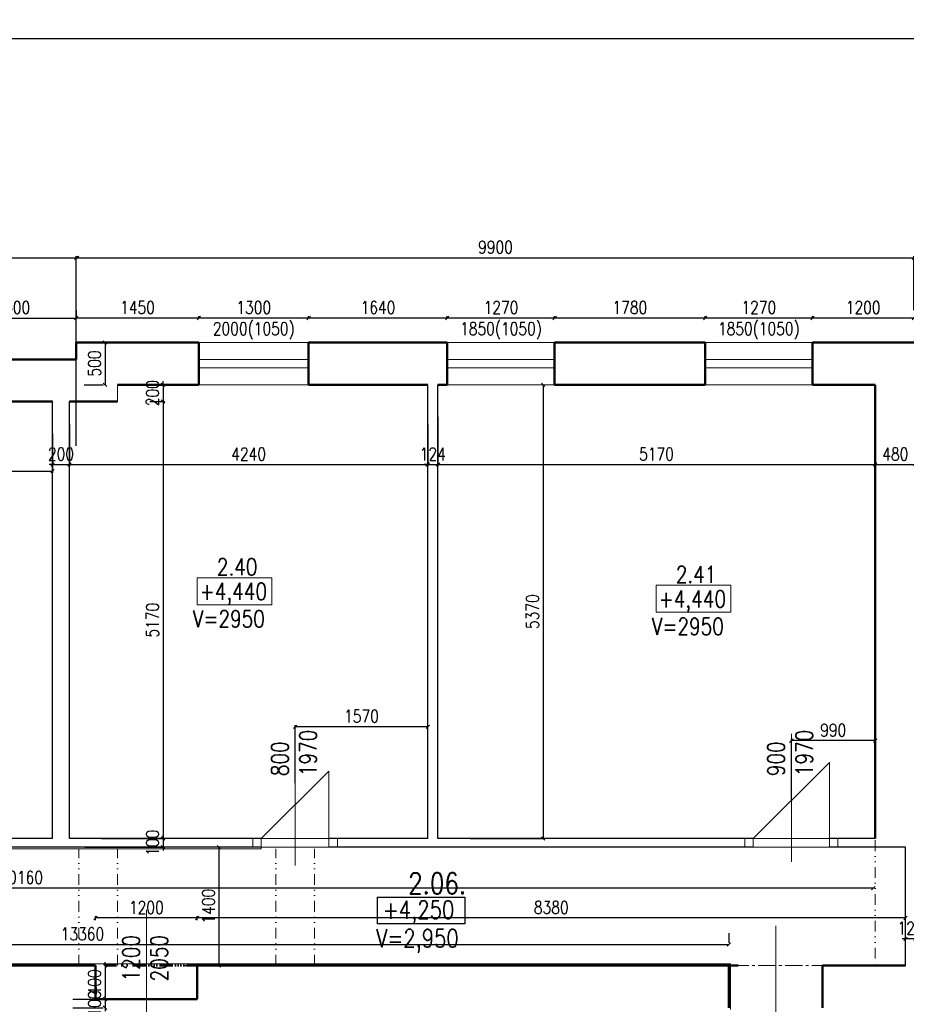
# Model space of a CAD drawing. Header units: millimetres. Extents: x -238874 to 551972, y -298952 to 658415.
# Tile 567 of 656: x 32080 to 42568, y 209351 to 220999. Entities that reach past the tile are written whole.
import ezdxf

# ---------------------------------------------------------------- set-up
doc = ezdxf.new("R2010")
doc.units = ezdxf.units.MM
doc.header["$LTSCALE"] = 20
doc.linetypes.add('DIVIDE2', pattern=[15.875, 6.35, -3.175, 0, -3.175, 0, -3.175])
for name, color, linetype in [('CZ', 255, 'Continuous'), ('KOTY', 8, 'Continuous'), ('ZDP', 50, 'Continuous')]:
    doc.layers.add(name, color=color, linetype=linetype)
doc.layers.add('NOSNÉ', color=8, linetype='Continuous', lineweight=50)
doc.layers.add('PRUCHODY', color=7, linetype='Continuous', lineweight=18)
doc.styles.add('SIMPLEX', font='SIMPLEX.shx', dxfattribs={"width": 0.8, "bigfont": 'CAD13.shx'})
doc.styles.get("Standard").update_dxf_attribs({"font": 'simplex.shx', "width": 0.8})
doc.dimstyles.new('CKA', dxfattribs={"dimtxt": 200, "dimasz": 40, "dimexe": 20, "dimexo": 0.2, "dimgap": 50, "dimtad": 1, "dimdec": 0, "dimrnd": 1, "dimzin": 0, "dimdsep": 46, "dimtxsty": 'Standard', "dimblk1": 'OBLIQUE', "dimblk2": 'OBLIQUE', "dimsah": 1, "dimcen": 0.09, "dimclrd": 253, "dimclre": 253, "dimclrt": 253, "dimadec": 0, "dimazin": 0, "dimtfac": 1, "dimtdec": 0, "dimtix": 1, "dimtmove": 2, "dimatfit": 3, "dimfxl": 1, "dimtolj": 1, "dimtzin": 0, "dimarcsym": 0})

# ---------------------------------------------------------------- blocks, each defined once
blk = doc.blocks.new('_OBLIQUE')
at = {"color": 0, "linetype": 'ByBlock'}
blk.add_line((-0.5, -0.5), (0.5, 0.5), dxfattribs=at)
blk = doc.blocks.new('*D1539')
at = {"layer": 'DEFPOINTS', "color": 0, "transparency": 16777216}
for p in [(32748, 218183), (16298, 215577), (32748, 215577)]:
    blk.add_point(p, dxfattribs=at)
at = {"layer": 'KOTY', "lineweight": -2, "transparency": 16777216}
for p, q in [((16298, 218183), (32748, 218183)), ((32748, 215957), (32748, 218203))]:
    blk.add_line(p, q, dxfattribs=at)
at = {"layer": 'KOTY', "lineweight": -2, "transparency": 16777216, "xscale": 40, "yscale": 40, "zscale": 40, "rotation": 180}
blk.add_blockref('_OBLIQUE', (16298, 218183), dxfattribs=at)
at = {"layer": 'KOTY', "lineweight": -2, "transparency": 16777216, "xscale": 40, "yscale": 40, "zscale": 40}
blk.add_blockref('_OBLIQUE', (32748, 218183), dxfattribs=at)
at = {"layer": 'KOTY', "transparency": 16777216, "insert": (24523, 218308), "char_height": 150, "attachment_point": 5, "style": 'SIMPLEX'}
blk.add_mtext('\\A1;16450', dxfattribs=at)
blk = doc.blocks.new('*D1541')
at = {"layer": 'DEFPOINTS', "color": 0, "transparency": 16777216}
for p in [(22018, 210726), (22018, 210056), (42178, 210056)]:
    blk.add_point(p, dxfattribs=at)
at = {"layer": 'KOTY', "lineweight": -2, "transparency": 16777216}
for p, q in [((22018, 210436), (22018, 210746)), ((42178, 210726), (22018, 210726))]:
    blk.add_line(p, q, dxfattribs=at)
at = {"layer": 'KOTY', "lineweight": -2, "transparency": 16777216, "xscale": 40, "yscale": 40, "zscale": 40, "rotation": 180}
blk.add_blockref('_OBLIQUE', (22018, 210726), dxfattribs=at)
at = {"layer": 'KOTY', "lineweight": -2, "transparency": 16777216, "xscale": 40, "yscale": 40, "zscale": 40}
blk.add_blockref('_OBLIQUE', (42178, 210726), dxfattribs=at)
at = {"layer": 'KOTY', "transparency": 16777216, "insert": (32098, 210851), "char_height": 150, "attachment_point": 5, "style": 'SIMPLEX'}
blk.add_mtext('\\A1;20160', dxfattribs=at)
blk = doc.blocks.new('*D1546')
at = {"layer": 'DEFPOINTS', "color": 0, "transparency": 16777216}
for p in [(83148, 220776), (16298, 218251), (83148, 218251)]:
    blk.add_point(p, dxfattribs=at)
at = {"layer": 'KOTY', "lineweight": -2, "transparency": 16777216}
for p, q in [((16298, 220776), (83148, 220776)), ((83148, 218632), (83148, 220796))]:
    blk.add_line(p, q, dxfattribs=at)
at = {"layer": 'KOTY', "lineweight": -2, "transparency": 16777216, "xscale": 40, "yscale": 40, "zscale": 40, "rotation": 180}
blk.add_blockref('_OBLIQUE', (16298, 220776), dxfattribs=at)
at = {"layer": 'KOTY', "lineweight": -2, "transparency": 16777216, "xscale": 40, "yscale": 40, "zscale": 40}
blk.add_blockref('_OBLIQUE', (83148, 220776), dxfattribs=at)
at = {"layer": 'KOTY', "transparency": 16777216, "insert": (49723, 220901), "char_height": 150, "attachment_point": 5, "style": 'SIMPLEX'}
blk.add_mtext('\\A1;66850', dxfattribs=at)
blk = doc.blocks.new('*D2413')
at = {"layer": 'DEFPOINTS', "color": 0, "transparency": 16777216}
for p in [(38408, 217470), (38408, 217091), (40188, 217091)]:
    blk.add_point(p, dxfattribs=at)
at = {"layer": 'KOTY', "lineweight": -2, "transparency": 16777216}
for p, q in [((38408, 217472), (38408, 217490)), ((40188, 217470), (38408, 217470))]:
    blk.add_line(p, q, dxfattribs=at)
at = {"layer": 'KOTY', "lineweight": -2, "transparency": 16777216, "xscale": 40, "yscale": 40, "zscale": 40, "rotation": 180}
blk.add_blockref('_OBLIQUE', (38408, 217470), dxfattribs=at)
at = {"layer": 'KOTY', "lineweight": -2, "transparency": 16777216, "xscale": 40, "yscale": 40, "zscale": 40}
blk.add_blockref('_OBLIQUE', (40188, 217470), dxfattribs=at)
at = {"layer": 'KOTY', "transparency": 16777216, "insert": (39298, 217595), "char_height": 150, "attachment_point": 5, "style": 'SIMPLEX'}
blk.add_mtext('\\A1;1780', dxfattribs=at)
blk = doc.blocks.new('*D2414')
at = {"layer": 'DEFPOINTS', "color": 0, "transparency": 16777216}
for p in [(34178, 210372), (34178, 209966), (42558, 209886)]:
    blk.add_point(p, dxfattribs=at)
at = {"layer": 'KOTY', "lineweight": -2, "transparency": 16777216}
for p, q in [((34178, 210347), (34178, 210392)), ((42558, 210372), (34178, 210372))]:
    blk.add_line(p, q, dxfattribs=at)
at = {"layer": 'KOTY', "lineweight": -2, "transparency": 16777216, "xscale": 40, "yscale": 40, "zscale": 40, "rotation": 180}
blk.add_blockref('_OBLIQUE', (34178, 210372), dxfattribs=at)
at = {"layer": 'KOTY', "lineweight": -2, "transparency": 16777216, "xscale": 40, "yscale": 40, "zscale": 40}
blk.add_blockref('_OBLIQUE', (42558, 210372), dxfattribs=at)
at = {"layer": 'KOTY', "transparency": 16777216, "insert": (38368, 210497), "char_height": 150, "attachment_point": 5, "style": 'SIMPLEX'}
blk.add_mtext('\\A1;8380', dxfattribs=at)
blk = doc.blocks.new('*D2415')
at = {"layer": 'DEFPOINTS', "color": 0, "transparency": 16777216}
for p in [(40468, 210058), (40468, 209811), (27108, 209731)]:
    blk.add_point(p, dxfattribs=at)
at = {"layer": 'KOTY', "lineweight": -2, "transparency": 16777216}
for p, q in [((40468, 210192), (40468, 210078)), ((27108, 210058), (40468, 210058))]:
    blk.add_line(p, q, dxfattribs=at)
at = {"layer": 'KOTY', "lineweight": -2, "transparency": 16777216, "xscale": 40, "yscale": 40, "zscale": 40, "rotation": 180}
blk.add_blockref('_OBLIQUE', (27108, 210058), dxfattribs=at)
at = {"layer": 'KOTY', "lineweight": -2, "transparency": 16777216, "xscale": 40, "yscale": 40, "zscale": 40}
blk.add_blockref('_OBLIQUE', (40468, 210058), dxfattribs=at)
at = {"layer": 'KOTY', "transparency": 16777216, "insert": (32822, 210183), "char_height": 150, "attachment_point": 5, "style": 'SIMPLEX'}
blk.add_mtext('\\A1;13360', dxfattribs=at)
blk = doc.blocks.new('*D2416')
at = {"layer": 'DEFPOINTS', "color": 0, "transparency": 16777216}
for p in [(37028, 216681), (42198, 216681), (42198, 215736)]:
    blk.add_point(p, dxfattribs=at)
at = {"layer": 'KOTY', "lineweight": -2, "transparency": 16777216}
for p, q in [((42198, 216300), (42198, 215716)), ((37028, 215736), (42198, 215736))]:
    blk.add_line(p, q, dxfattribs=at)
at = {"layer": 'KOTY', "lineweight": -2, "transparency": 16777216, "xscale": 40, "yscale": 40, "zscale": 40, "rotation": 180}
blk.add_blockref('_OBLIQUE', (37028, 215736), dxfattribs=at)
at = {"layer": 'KOTY', "lineweight": -2, "transparency": 16777216, "xscale": 40, "yscale": 40, "zscale": 40}
blk.add_blockref('_OBLIQUE', (42198, 215736), dxfattribs=at)
at = {"layer": 'KOTY', "transparency": 16777216, "insert": (39613, 215861), "char_height": 150, "attachment_point": 5, "style": 'SIMPLEX'}
blk.add_mtext('\\A1;5170', dxfattribs=at)
blk = doc.blocks.new('*D2417')
at = {"layer": 'DEFPOINTS', "color": 0, "transparency": 16777216}
for p in [(42658, 218183), (32758, 217181), (42658, 217181)]:
    blk.add_point(p, dxfattribs=at)
at = {"layer": 'KOTY', "lineweight": -2, "transparency": 16777216}
for p, q in [((32758, 218183), (42658, 218183)), ((42658, 217562), (42658, 218203))]:
    blk.add_line(p, q, dxfattribs=at)
at = {"layer": 'KOTY', "lineweight": -2, "transparency": 16777216, "xscale": 40, "yscale": 40, "zscale": 40, "rotation": 180}
blk.add_blockref('_OBLIQUE', (32758, 218183), dxfattribs=at)
at = {"layer": 'KOTY', "lineweight": -2, "transparency": 16777216, "xscale": 40, "yscale": 40, "zscale": 40}
blk.add_blockref('_OBLIQUE', (42658, 218183), dxfattribs=at)
at = {"layer": 'KOTY', "transparency": 16777216, "insert": (37708, 218308), "char_height": 150, "attachment_point": 5, "style": 'SIMPLEX'}
blk.add_mtext('\\A1;9900', dxfattribs=at)
blk = doc.blocks.new('*D2418')
at = {"layer": 'DEFPOINTS', "color": 0, "transparency": 16777216}
for p in [(32748, 217470), (32748, 215767), (31248, 215577)]:
    blk.add_point(p, dxfattribs=at)
at = {"layer": 'KOTY', "lineweight": -2, "transparency": 16777216}
for p, q in [((32748, 216147), (32748, 217490)), ((31248, 217470), (32748, 217470))]:
    blk.add_line(p, q, dxfattribs=at)
at = {"layer": 'KOTY', "lineweight": -2, "transparency": 16777216, "xscale": 40, "yscale": 40, "zscale": 40, "rotation": 180}
blk.add_blockref('_OBLIQUE', (31248, 217470), dxfattribs=at)
at = {"layer": 'KOTY', "lineweight": -2, "transparency": 16777216, "xscale": 40, "yscale": 40, "zscale": 40}
blk.add_blockref('_OBLIQUE', (32748, 217470), dxfattribs=at)
at = {"layer": 'KOTY', "transparency": 16777216, "insert": (31998, 217595), "char_height": 150, "attachment_point": 5, "style": 'SIMPLEX'}
blk.add_mtext('\\A1;1500', dxfattribs=at)
blk = doc.blocks.new('*D2419')
at = {"layer": 'DEFPOINTS', "color": 0, "transparency": 16777216}
for p in [(27298, 216481), (32468, 216481), (32468, 215657)]:
    blk.add_point(p, dxfattribs=at)
at = {"layer": 'KOTY', "lineweight": -2, "transparency": 16777216}
for p, q in [((32468, 216100), (32468, 215637)), ((27298, 215657), (32468, 215657))]:
    blk.add_line(p, q, dxfattribs=at)
at = {"layer": 'KOTY', "lineweight": -2, "transparency": 16777216, "xscale": 40, "yscale": 40, "zscale": 40, "rotation": 180}
blk.add_blockref('_OBLIQUE', (27298, 215657), dxfattribs=at)
at = {"layer": 'KOTY', "lineweight": -2, "transparency": 16777216, "xscale": 40, "yscale": 40, "zscale": 40}
blk.add_blockref('_OBLIQUE', (32468, 215657), dxfattribs=at)
at = {"layer": 'KOTY', "transparency": 16777216, "insert": (29883, 215782), "char_height": 150, "attachment_point": 5, "style": 'SIMPLEX'}
blk.add_mtext('\\A1;5170', dxfattribs=at)
blk = doc.blocks.new('*D2441')
at = {"layer": 'DEFPOINTS', "color": 0, "transparency": 16777216}
for p in [(33238, 216481), (32668, 211311), (33775, 211311)]:
    blk.add_point(p, dxfattribs=at)
at = {"layer": 'KOTY', "lineweight": -2, "transparency": 16777216}
for p, q in [((33775, 216481), (33775, 211311)), ((33049, 211311), (33795, 211311))]:
    blk.add_line(p, q, dxfattribs=at)
at = {"layer": 'KOTY', "lineweight": -2, "transparency": 16777216, "xscale": 40, "yscale": 40, "zscale": 40}
for p, rotation in [((33775, 216481), 90), ((33775, 211311), 270)]:
    blk.add_blockref('_OBLIQUE', p, dxfattribs=dict(at, rotation=rotation))
at = {"layer": 'KOTY', "transparency": 16777216, "insert": (33650, 213896), "char_height": 150, "attachment_point": 5, "rotation": 90, "style": 'SIMPLEX'}
blk.add_mtext('\\A1;5170', dxfattribs=at)
blk = doc.blocks.new('*D2442')
at = {"layer": 'DEFPOINTS', "color": 0, "transparency": 16777216}
for p in [(37028, 216681), (37028, 211311), (38272, 211311)]:
    blk.add_point(p, dxfattribs=at)
at = {"layer": 'KOTY', "lineweight": -2, "transparency": 16777216}
for p, q in [((38272, 216681), (38272, 211311)), ((37409, 211311), (38292, 211311))]:
    blk.add_line(p, q, dxfattribs=at)
at = {"layer": 'KOTY', "lineweight": -2, "transparency": 16777216, "xscale": 40, "yscale": 40, "zscale": 40}
for p, rotation in [((38272, 216681), 90), ((38272, 211311), 270)]:
    blk.add_blockref('_OBLIQUE', p, dxfattribs=dict(at, rotation=rotation))
at = {"layer": 'KOTY', "transparency": 16777216, "insert": (38147, 213996), "char_height": 150, "attachment_point": 5, "rotation": 90, "style": 'SIMPLEX'}
blk.add_mtext('\\A1;5370', dxfattribs=at)
blk = doc.blocks.new('*D2443')
at = {"layer": 'DEFPOINTS', "color": 0, "transparency": 16777216}
for p in [(35338, 212634), (35338, 211587), (36908, 211587)]:
    blk.add_point(p, dxfattribs=at)
at = {"layer": 'KOTY', "lineweight": -2, "transparency": 16777216}
for p, q in [((35338, 211968), (35338, 212654)), ((36908, 212634), (35338, 212634))]:
    blk.add_line(p, q, dxfattribs=at)
at = {"layer": 'KOTY', "lineweight": -2, "transparency": 16777216, "xscale": 40, "yscale": 40, "zscale": 40, "rotation": 180}
blk.add_blockref('_OBLIQUE', (35338, 212634), dxfattribs=at)
at = {"layer": 'KOTY', "lineweight": -2, "transparency": 16777216, "xscale": 40, "yscale": 40, "zscale": 40}
blk.add_blockref('_OBLIQUE', (36908, 212634), dxfattribs=at)
at = {"layer": 'KOTY', "transparency": 16777216, "insert": (36123, 212759), "char_height": 150, "attachment_point": 5, "style": 'SIMPLEX'}
blk.add_mtext('\\A1;1570', dxfattribs=at)
blk = doc.blocks.new('*D2444')
at = {"layer": 'DEFPOINTS', "color": 0, "transparency": 16777216}
for p in [(33089, 209811), (33089, 209411), (33089, 209411)]:
    blk.add_point(p, dxfattribs=at)
at = {"layer": 'KOTY', "lineweight": -2, "transparency": 16777216}
for p, q in [((33089, 209811), (33089, 209851)), ((33089, 209811), (33089, 209411)), ((32708, 209411), (33069, 209411)), ((33089, 209411), (33089, 209371))]:
    blk.add_line(p, q, dxfattribs=at)
at = {"layer": 'KOTY', "lineweight": -2, "transparency": 16777216, "xscale": 40, "yscale": 40, "zscale": 40}
for p, rotation in [((33089, 209811), 270), ((33089, 209411), 90)]:
    blk.add_blockref('_OBLIQUE', p, dxfattribs=dict(at, rotation=rotation))
at = {"layer": 'KOTY', "transparency": 16777216, "insert": (32964, 209611), "char_height": 150, "attachment_point": 5, "rotation": 90, "style": 'SIMPLEX'}
blk.add_mtext('\\A1;400', dxfattribs=at)
blk = doc.blocks.new('*D2445')
at = {"layer": 'DEFPOINTS', "color": 0, "transparency": 16777216}
for p in [(33089, 209411), (33089, 209311), (33089, 209311)]:
    blk.add_point(p, dxfattribs=at)
at = {"layer": 'KOTY', "lineweight": -2, "transparency": 16777216}
for p, q in [((33089, 209411), (33089, 209451)), ((33089, 209411), (33089, 209311)), ((32708, 209311), (33069, 209311)), ((33089, 209311), (33089, 209271))]:
    blk.add_line(p, q, dxfattribs=at)
at = {"layer": 'KOTY', "lineweight": -2, "transparency": 16777216, "xscale": 40, "yscale": 40, "zscale": 40}
for p, rotation in [((33089, 209411), 270), ((33089, 209311), 90)]:
    blk.add_blockref('_OBLIQUE', p, dxfattribs=dict(at, rotation=rotation))
at = {"layer": 'KOTY', "transparency": 16777216, "insert": (32964, 209361), "char_height": 150, "attachment_point": 5, "rotation": 90, "style": 'SIMPLEX'}
blk.add_mtext('\\A1;100', dxfattribs=at)
blk = doc.blocks.new('*D2446')
at = {"layer": 'DEFPOINTS', "color": 0, "transparency": 16777216}
for p in [(32978, 210372), (32978, 209966), (34178, 209966)]:
    blk.add_point(p, dxfattribs=at)
at = {"layer": 'KOTY', "lineweight": -2, "transparency": 16777216}
for p, q in [((32978, 210347), (32978, 210392)), ((34178, 210372), (32978, 210372))]:
    blk.add_line(p, q, dxfattribs=at)
at = {"layer": 'KOTY', "lineweight": -2, "transparency": 16777216, "xscale": 40, "yscale": 40, "zscale": 40, "rotation": 180}
blk.add_blockref('_OBLIQUE', (32978, 210372), dxfattribs=at)
at = {"layer": 'KOTY', "lineweight": -2, "transparency": 16777216, "xscale": 40, "yscale": 40, "zscale": 40}
blk.add_blockref('_OBLIQUE', (34178, 210372), dxfattribs=at)
at = {"layer": 'KOTY', "transparency": 16777216, "insert": (33578, 210497), "char_height": 150, "attachment_point": 5, "style": 'SIMPLEX'}
blk.add_mtext('\\A1;1200', dxfattribs=at)
blk = doc.blocks.new('*D2447')
at = {"layer": 'DEFPOINTS', "color": 0, "transparency": 16777216}
for p in [(32668, 211311), (32468, 211211), (33775, 211211)]:
    blk.add_point(p, dxfattribs=at)
at = {"layer": 'KOTY', "lineweight": -2, "transparency": 16777216}
for p, q in [((33775, 211311), (33775, 211351)), ((33775, 211311), (33775, 211211)), ((32849, 211211), (33795, 211211)), ((33775, 211211), (33775, 211171))]:
    blk.add_line(p, q, dxfattribs=at)
at = {"layer": 'KOTY', "lineweight": -2, "transparency": 16777216, "xscale": 40, "yscale": 40, "zscale": 40}
for p, rotation in [((33775, 211311), 270), ((33775, 211211), 90)]:
    blk.add_blockref('_OBLIQUE', p, dxfattribs=dict(at, rotation=rotation))
at = {"layer": 'KOTY', "transparency": 16777216, "insert": (33650, 211261), "char_height": 150, "attachment_point": 5, "rotation": 90, "style": 'SIMPLEX'}
blk.add_mtext('\\A1;100', dxfattribs=at)
blk = doc.blocks.new('*D2448')
at = {"layer": 'DEFPOINTS', "color": 0, "transparency": 16777216}
for p in [(33130, 211211), (33640, 209811), (34437, 209811)]:
    blk.add_point(p, dxfattribs=at)
at = {"layer": 'KOTY', "lineweight": -2, "transparency": 16777216}
for p, q in [((34437, 211211), (34437, 209811)), ((34021, 209811), (34457, 209811))]:
    blk.add_line(p, q, dxfattribs=at)
at = {"layer": 'KOTY', "lineweight": -2, "transparency": 16777216, "xscale": 40, "yscale": 40, "zscale": 40}
for p, rotation in [((34437, 211211), 90), ((34437, 209811), 270)]:
    blk.add_blockref('_OBLIQUE', p, dxfattribs=dict(at, rotation=rotation))
at = {"layer": 'KOTY', "transparency": 16777216, "insert": (34312, 210511), "char_height": 150, "attachment_point": 5, "rotation": 90, "style": 'SIMPLEX'}
blk.add_mtext('\\A1;1400', dxfattribs=at)
blk = doc.blocks.new('*D2449')
at = {"layer": 'DEFPOINTS', "color": 0, "transparency": 16777216}
for p in [(35498, 217470), (35498, 217091), (37138, 217091)]:
    blk.add_point(p, dxfattribs=at)
at = {"layer": 'KOTY', "lineweight": -2, "transparency": 16777216}
for p, q in [((35498, 217472), (35498, 217490)), ((37138, 217470), (35498, 217470))]:
    blk.add_line(p, q, dxfattribs=at)
at = {"layer": 'KOTY', "lineweight": -2, "transparency": 16777216, "xscale": 40, "yscale": 40, "zscale": 40, "rotation": 180}
blk.add_blockref('_OBLIQUE', (35498, 217470), dxfattribs=at)
at = {"layer": 'KOTY', "lineweight": -2, "transparency": 16777216, "xscale": 40, "yscale": 40, "zscale": 40}
blk.add_blockref('_OBLIQUE', (37138, 217470), dxfattribs=at)
at = {"layer": 'KOTY', "transparency": 16777216, "insert": (36318, 217595), "char_height": 150, "attachment_point": 5, "style": 'SIMPLEX'}
blk.add_mtext('\\A1;1640', dxfattribs=at)
blk = doc.blocks.new('*D2450')
at = {"layer": 'DEFPOINTS', "color": 0, "transparency": 16777216}
for p in [(32668, 216591), (36908, 216591), (36908, 215736)]:
    blk.add_point(p, dxfattribs=at)
at = {"layer": 'KOTY', "lineweight": -2, "transparency": 16777216}
for p, q in [((36908, 216210), (36908, 215716)), ((32668, 215736), (36908, 215736))]:
    blk.add_line(p, q, dxfattribs=at)
at = {"layer": 'KOTY', "lineweight": -2, "transparency": 16777216, "xscale": 40, "yscale": 40, "zscale": 40, "rotation": 180}
blk.add_blockref('_OBLIQUE', (32668, 215736), dxfattribs=at)
at = {"layer": 'KOTY', "lineweight": -2, "transparency": 16777216, "xscale": 40, "yscale": 40, "zscale": 40}
blk.add_blockref('_OBLIQUE', (36908, 215736), dxfattribs=at)
at = {"layer": 'KOTY', "transparency": 16777216, "insert": (34788, 215861), "char_height": 150, "attachment_point": 5, "style": 'SIMPLEX'}
blk.add_mtext('\\A1;4240', dxfattribs=at)
blk = doc.blocks.new('*D2451')
at = {"layer": 'DEFPOINTS', "color": 0, "transparency": 16777216}
for p in [(34198, 217470), (34198, 217091), (35498, 217091)]:
    blk.add_point(p, dxfattribs=at)
at = {"layer": 'KOTY', "lineweight": -2, "transparency": 16777216}
for p, q in [((34198, 217472), (34198, 217490)), ((35498, 217470), (34198, 217470))]:
    blk.add_line(p, q, dxfattribs=at)
at = {"layer": 'KOTY', "lineweight": -2, "transparency": 16777216, "xscale": 40, "yscale": 40, "zscale": 40, "rotation": 180}
blk.add_blockref('_OBLIQUE', (34198, 217470), dxfattribs=at)
at = {"layer": 'KOTY', "lineweight": -2, "transparency": 16777216, "xscale": 40, "yscale": 40, "zscale": 40}
blk.add_blockref('_OBLIQUE', (35498, 217470), dxfattribs=at)
at = {"layer": 'KOTY', "transparency": 16777216, "insert": (34848, 217595), "char_height": 150, "attachment_point": 5, "style": 'SIMPLEX'}
blk.add_mtext('\\A1;1300', dxfattribs=at)
blk = doc.blocks.new('*D2452')
at = {"layer": 'DEFPOINTS', "color": 0, "transparency": 16777216}
for p in [(32468, 216591), (32668, 216591), (32668, 215736)]:
    blk.add_point(p, dxfattribs=at)
at = {"layer": 'KOTY', "lineweight": -2, "transparency": 16777216}
for p, q in [((32668, 216210), (32668, 215716)), ((32468, 215736), (32428, 215736)), ((32468, 215736), (32668, 215736)), ((32668, 215736), (32708, 215736))]:
    blk.add_line(p, q, dxfattribs=at)
at = {"layer": 'KOTY', "lineweight": -2, "transparency": 16777216, "xscale": 40, "yscale": 40, "zscale": 40}
blk.add_blockref('_OBLIQUE', (32468, 215736), dxfattribs=at)
at = {"layer": 'KOTY', "lineweight": -2, "transparency": 16777216, "xscale": 40, "yscale": 40, "zscale": 40, "rotation": 180}
blk.add_blockref('_OBLIQUE', (32668, 215736), dxfattribs=at)
at = {"layer": 'KOTY', "transparency": 16777216, "insert": (32568, 215861), "char_height": 150, "attachment_point": 5, "style": 'SIMPLEX'}
blk.add_mtext('\\A1;200', dxfattribs=at)
blk = doc.blocks.new('*D2453')
at = {"layer": 'DEFPOINTS', "color": 0, "transparency": 16777216}
for p in [(33223, 217181), (33089, 216681), (33223, 216681)]:
    blk.add_point(p, dxfattribs=at)
at = {"layer": 'KOTY', "lineweight": -2, "transparency": 16777216}
for p, q in [((33089, 217181), (33089, 216681)), ((32842, 216681), (33069, 216681))]:
    blk.add_line(p, q, dxfattribs=at)
at = {"layer": 'KOTY', "lineweight": -2, "transparency": 16777216, "xscale": 40, "yscale": 40, "zscale": 40}
for p, rotation in [((33089, 217181), 90), ((33089, 216681), 270)]:
    blk.add_blockref('_OBLIQUE', p, dxfattribs=dict(at, rotation=rotation))
at = {"layer": 'KOTY', "transparency": 16777216, "insert": (32964, 216931), "char_height": 150, "attachment_point": 5, "rotation": 90, "style": 'SIMPLEX'}
blk.add_mtext('\\A1;500', dxfattribs=at)
blk = doc.blocks.new('*D2454')
at = {"layer": 'DEFPOINTS', "color": 0, "transparency": 16777216}
for p in [(33238, 216681), (33238, 216481), (33775, 216481)]:
    blk.add_point(p, dxfattribs=at)
at = {"layer": 'KOTY', "lineweight": -2, "transparency": 16777216}
for p, q in [((33775, 216681), (33775, 216721)), ((33775, 216681), (33775, 216481)), ((33619, 216481), (33795, 216481)), ((33775, 216481), (33775, 216441))]:
    blk.add_line(p, q, dxfattribs=at)
at = {"layer": 'KOTY', "lineweight": -2, "transparency": 16777216, "xscale": 40, "yscale": 40, "zscale": 40}
for p, rotation in [((33775, 216681), 270), ((33775, 216481), 90)]:
    blk.add_blockref('_OBLIQUE', p, dxfattribs=dict(at, rotation=rotation))
at = {"layer": 'KOTY', "transparency": 16777216, "insert": (33650, 216581), "char_height": 150, "attachment_point": 5, "rotation": 90, "style": 'SIMPLEX'}
blk.add_mtext('\\A1;200', dxfattribs=at)
blk = doc.blocks.new('*D2455')
at = {"layer": 'DEFPOINTS', "color": 0, "transparency": 16777216}
for p in [(32748, 217470), (32748, 217181), (34198, 217181)]:
    blk.add_point(p, dxfattribs=at)
at = {"layer": 'KOTY', "lineweight": -2, "transparency": 16777216}
for p, q in [((32748, 217562), (32748, 217490)), ((34198, 217470), (32748, 217470))]:
    blk.add_line(p, q, dxfattribs=at)
at = {"layer": 'KOTY', "lineweight": -2, "transparency": 16777216, "xscale": 40, "yscale": 40, "zscale": 40, "rotation": 180}
blk.add_blockref('_OBLIQUE', (32748, 217470), dxfattribs=at)
at = {"layer": 'KOTY', "lineweight": -2, "transparency": 16777216, "xscale": 40, "yscale": 40, "zscale": 40}
blk.add_blockref('_OBLIQUE', (34198, 217470), dxfattribs=at)
at = {"layer": 'KOTY', "transparency": 16777216, "insert": (33473, 217595), "char_height": 150, "attachment_point": 5, "style": 'SIMPLEX'}
blk.add_mtext('\\A1;1450', dxfattribs=at)
blk = doc.blocks.new('*D2456')
at = {"layer": 'DEFPOINTS', "color": 0, "transparency": 16777216}
for p in [(37138, 217470), (37138, 217091), (38408, 217091)]:
    blk.add_point(p, dxfattribs=at)
at = {"layer": 'KOTY', "lineweight": -2, "transparency": 16777216}
for p, q in [((37138, 217472), (37138, 217490)), ((38408, 217470), (37138, 217470))]:
    blk.add_line(p, q, dxfattribs=at)
at = {"layer": 'KOTY', "lineweight": -2, "transparency": 16777216, "xscale": 40, "yscale": 40, "zscale": 40, "rotation": 180}
blk.add_blockref('_OBLIQUE', (37138, 217470), dxfattribs=at)
at = {"layer": 'KOTY', "lineweight": -2, "transparency": 16777216, "xscale": 40, "yscale": 40, "zscale": 40}
blk.add_blockref('_OBLIQUE', (38408, 217470), dxfattribs=at)
at = {"layer": 'KOTY', "transparency": 16777216, "insert": (37773, 217595), "char_height": 150, "attachment_point": 5, "style": 'SIMPLEX'}
blk.add_mtext('\\A1;1270', dxfattribs=at)
blk = doc.blocks.new('*D2457')
at = {"layer": 'DEFPOINTS', "color": 0, "transparency": 16777216}
for p in [(36904, 216681), (37028, 216681), (37028, 215736)]:
    blk.add_point(p, dxfattribs=at)
at = {"layer": 'KOTY', "lineweight": -2, "transparency": 16777216}
for p, q in [((37028, 216300), (37028, 215716)), ((36904, 215736), (36864, 215736)), ((36904, 215736), (37028, 215736)), ((37028, 215736), (37068, 215736))]:
    blk.add_line(p, q, dxfattribs=at)
at = {"layer": 'KOTY', "lineweight": -2, "transparency": 16777216, "xscale": 40, "yscale": 40, "zscale": 40}
blk.add_blockref('_OBLIQUE', (36904, 215736), dxfattribs=at)
at = {"layer": 'KOTY', "lineweight": -2, "transparency": 16777216, "xscale": 40, "yscale": 40, "zscale": 40, "rotation": 180}
blk.add_blockref('_OBLIQUE', (37028, 215736), dxfattribs=at)
at = {"layer": 'KOTY', "transparency": 16777216, "insert": (36966, 215861), "char_height": 150, "attachment_point": 5, "style": 'SIMPLEX'}
blk.add_mtext('\\A1;124', dxfattribs=at)
blk = doc.blocks.new('*D2465')
at = {"layer": 'DEFPOINTS', "color": 0, "transparency": 16777216}
for p in [(41208, 212470), (41208, 211391), (42198, 211391)]:
    blk.add_point(p, dxfattribs=at)
at = {"layer": 'KOTY', "lineweight": -2, "transparency": 16777216}
for p, q in [((41208, 211772), (41208, 212490)), ((42198, 212470), (41208, 212470))]:
    blk.add_line(p, q, dxfattribs=at)
at = {"layer": 'KOTY', "lineweight": -2, "transparency": 16777216, "xscale": 40, "yscale": 40, "zscale": 40, "rotation": 180}
blk.add_blockref('_OBLIQUE', (41208, 212470), dxfattribs=at)
at = {"layer": 'KOTY', "lineweight": -2, "transparency": 16777216, "xscale": 40, "yscale": 40, "zscale": 40}
blk.add_blockref('_OBLIQUE', (42198, 212470), dxfattribs=at)
at = {"layer": 'KOTY', "transparency": 16777216, "insert": (41703, 212595), "char_height": 150, "attachment_point": 5, "style": 'SIMPLEX'}
blk.add_mtext('\\A1;990', dxfattribs=at)
blk = doc.blocks.new('*D2466')
at = {"layer": 'DEFPOINTS', "color": 0, "transparency": 16777216}
for p in [(42558, 210127), (42558, 209641), (42678, 209641)]:
    blk.add_point(p, dxfattribs=at)
at = {"layer": 'KOTY', "lineweight": -2, "transparency": 16777216}
for p, q in [((42558, 210022), (42558, 210147)), ((42558, 210127), (42518, 210127)), ((42678, 210127), (42558, 210127)), ((42678, 210127), (42718, 210127))]:
    blk.add_line(p, q, dxfattribs=at)
at = {"layer": 'KOTY', "lineweight": -2, "transparency": 16777216, "xscale": 40, "yscale": 40, "zscale": 40}
blk.add_blockref('_OBLIQUE', (42558, 210127), dxfattribs=at)
at = {"layer": 'KOTY', "lineweight": -2, "transparency": 16777216, "xscale": 40, "yscale": 40, "zscale": 40, "rotation": 180}
blk.add_blockref('_OBLIQUE', (42678, 210127), dxfattribs=at)
at = {"layer": 'KOTY', "transparency": 16777216, "insert": (42618, 210252), "char_height": 150, "attachment_point": 5, "style": 'SIMPLEX'}
blk.add_mtext('\\A1;120', dxfattribs=at)
blk = doc.blocks.new('*D2472')
at = {"layer": 'DEFPOINTS', "color": 0, "transparency": 16777216}
for p in [(41458, 217470), (41458, 217091), (42658, 216991)]:
    blk.add_point(p, dxfattribs=at)
at = {"layer": 'KOTY', "lineweight": -2, "transparency": 16777216}
for p, q in [((41458, 217472), (41458, 217490)), ((42658, 217470), (41458, 217470))]:
    blk.add_line(p, q, dxfattribs=at)
at = {"layer": 'KOTY', "lineweight": -2, "transparency": 16777216, "xscale": 40, "yscale": 40, "zscale": 40, "rotation": 180}
blk.add_blockref('_OBLIQUE', (41458, 217470), dxfattribs=at)
at = {"layer": 'KOTY', "lineweight": -2, "transparency": 16777216, "xscale": 40, "yscale": 40, "zscale": 40}
blk.add_blockref('_OBLIQUE', (42658, 217470), dxfattribs=at)
at = {"layer": 'KOTY', "transparency": 16777216, "insert": (42058, 217595), "char_height": 150, "attachment_point": 5, "style": 'SIMPLEX'}
blk.add_mtext('\\A1;1200', dxfattribs=at)
blk = doc.blocks.new('*D2473')
at = {"layer": 'DEFPOINTS', "color": 0, "transparency": 16777216}
for p in [(40188, 217470), (40188, 217091), (41458, 217091)]:
    blk.add_point(p, dxfattribs=at)
at = {"layer": 'KOTY', "lineweight": -2, "transparency": 16777216}
for p, q in [((40188, 217472), (40188, 217490)), ((41458, 217470), (40188, 217470))]:
    blk.add_line(p, q, dxfattribs=at)
at = {"layer": 'KOTY', "lineweight": -2, "transparency": 16777216, "xscale": 40, "yscale": 40, "zscale": 40, "rotation": 180}
blk.add_blockref('_OBLIQUE', (40188, 217470), dxfattribs=at)
at = {"layer": 'KOTY', "lineweight": -2, "transparency": 16777216, "xscale": 40, "yscale": 40, "zscale": 40}
blk.add_blockref('_OBLIQUE', (41458, 217470), dxfattribs=at)
at = {"layer": 'KOTY', "transparency": 16777216, "insert": (40823, 217595), "char_height": 150, "attachment_point": 5, "style": 'SIMPLEX'}
blk.add_mtext('\\A1;1270', dxfattribs=at)
blk = doc.blocks.new('*D2475')
at = {"layer": 'DEFPOINTS', "color": 0, "transparency": 16777216}
for p in [(42198, 216591), (42678, 216391), (42678, 215736)]:
    blk.add_point(p, dxfattribs=at)
at = {"layer": 'KOTY', "lineweight": -2, "transparency": 16777216}
for p, q in [((42678, 216010), (42678, 215716)), ((42198, 215736), (42678, 215736))]:
    blk.add_line(p, q, dxfattribs=at)
at = {"layer": 'KOTY', "lineweight": -2, "transparency": 16777216, "xscale": 40, "yscale": 40, "zscale": 40, "rotation": 180}
blk.add_blockref('_OBLIQUE', (42198, 215736), dxfattribs=at)
at = {"layer": 'KOTY', "lineweight": -2, "transparency": 16777216, "xscale": 40, "yscale": 40, "zscale": 40}
blk.add_blockref('_OBLIQUE', (42678, 215736), dxfattribs=at)
at = {"layer": 'KOTY', "transparency": 16777216, "insert": (42438, 215861), "char_height": 150, "attachment_point": 5, "style": 'SIMPLEX'}
blk.add_mtext('\\A1;480', dxfattribs=at)

msp = doc.modelspace()

# ---------------------------------------------------------------- linework, layer by layer
at = {"layer": 'CZ', "color": 7}
msp.add_lwpolyline([(36312.176, 210616.673), (37345.66, 210616.673), (37345.66, 210304.202), (36312.176, 210304.202)], close=True, dxfattribs=at)
at = {"layer": 'KOTY'}
for p in [(34197.962, 216904.098), (35497.962, 216904.098), (32977.962, 209552.77), (34177.962, 209552.77)]:
    msp.add_point(p, dxfattribs=at)
at = {"layer": 'NOSNÉ'}
for p, q in [((32747.962, 216980.863), (32747.962, 217180.863)), ((34197.962, 217180.863), (32747.962, 217180.863)), ((34197.962, 216680.863), (34197.962, 217180.863)), ((37137.962, 217180.863), (35497.962, 217180.863)), ((37137.962, 217180.863), (35497.962, 217180.863)), ((35497.962, 216680.863), (35497.962, 217180.863)), ((37137.962, 216680.863), (37137.962, 217180.863)), ((40187.962, 217180.863), (38407.962, 217180.863)), ((40187.962, 217180.863), (38407.962, 217180.863)), ((38407.962, 216680.863), (38407.962, 217180.863)), ((40187.962, 216680.863), (40187.962, 217180.863)), ((41457.962, 216680.863), (41457.962, 217180.863)), ((42657.962, 217180.863), (41457.962, 217180.863)), ((42657.962, 217180.863), (41457.962, 217180.863)), ((31247.962, 216980.863), (32247.962, 216980.863)), ((32747.962, 216980.863), (32247.962, 216980.863)), ((34197.962, 216680.863), (33237.962, 216680.863)), ((36907.962, 216680.863), (35497.962, 216680.863)), ((37137.962, 216680.863), (37027.962, 216680.863)), ((40187.962, 216680.863), (38407.962, 216680.863)), ((42197.962, 216680.863), (41457.962, 216680.863)), ((42197.962, 211310.863), (42197.962, 216680.863)), ((32467.962, 216480.863), (31247.962, 216480.863)), ((33237.962, 216480.863), (32667.962, 216480.863)), ((32747.962, 209810.863), (30627.962, 209810.863)), ((32977.962, 209810.863), (32467.962, 209810.863)), ((32977.962, 209810.863), (32747.962, 209810.863)), ((32977.962, 209410.863), (32977.962, 209810.863)), ((32977.962, 209410.863), (32977.962, 209810.863)), ((40577.962, 209810.863), (34177.962, 209810.863)), ((40467.962, 209810.863), (34177.962, 209810.863)), ((34177.962, 209410.863), (34177.962, 209810.863)), ((34177.962, 209810.863), (34177.962, 209410.863)), ((40467.962, 209310.863), (40467.962, 209810.863)), ((42557.962, 209810.863), (41577.962, 209810.863)), ((41577.962, 209810.863), (41577.962, 209310.863)), ((34177.962, 209410.863), (32977.962, 209410.863))]:
    msp.add_line(p, q, dxfattribs=at)
at = {"layer": 'NOSNÉ', "linetype": 'DIVIDE2'}
for p, q in [((34177.962, 209810.863), (32977.962, 209810.863)), ((34527.962, 209810.863), (33427.962, 209810.863))]:
    msp.add_line(p, q, dxfattribs=at)
at = {"layer": 'NOSNÉ'}
msp.add_arc((32757.962, 217170.863), 10, 90, 180, dxfattribs=at)
at = {"layer": 'PRUCHODY'}
for p, q in [((35497.962, 217180.863), (34197.962, 217180.863)), ((38407.962, 217180.863), (37137.962, 217180.863)), ((41457.962, 217180.863), (40187.962, 217180.863)), ((35497.962, 216980.863), (34197.962, 216980.863)), ((38407.962, 216980.863), (37137.962, 216980.863)), ((41457.962, 216980.863), (40187.962, 216980.863)), ((35497.962, 216880.863), (34197.962, 216880.863)), ((38407.962, 216880.863), (37137.962, 216880.863)), ((41457.962, 216880.863), (40187.962, 216880.863)), ((33237.962, 216480.863), (33237.962, 216680.863)), ((35497.962, 216680.863), (34197.962, 216680.863)), ((38407.962, 216680.863), (37137.962, 216680.863)), ((40187.962, 216680.863), (41457.962, 216680.863)), ((35337.962, 210993.429), (35337.962, 212648.964)), ((41207.962, 211037.109), (41207.962, 212549.8)), ((41657.962, 212210.863), (40757.962, 211310.863)), ((41657.962, 212210.863), (41657.962, 211310.863)), ((35737.962, 212110.863), (34937.962, 211310.863)), ((35737.962, 211210.863), (35737.962, 212110.863)), ((34837.962, 211210.863), (34837.962, 211310.863)), ((34937.962, 211190.863), (34937.962, 211310.863)), ((35737.962, 211310.863), (34937.962, 211310.863)), ((35837.962, 211210.863), (35837.962, 211310.863)), ((40657.962, 211210.863), (40657.962, 211310.863)), ((40757.962, 211310.863), (40757.962, 211210.863)), ((40757.962, 211310.863), (41657.962, 211310.863)), ((41657.962, 211210.863), (41657.962, 211310.863)), ((41757.962, 211210.863), (41757.962, 211310.863)), ((34937.962, 211190.863), (30301.822, 211190.863)), ((34937.962, 211210.863), (35737.962, 211210.863)), ((41657.962, 211210.863), (40757.962, 211210.863)), ((33577.962, 208897.031), (33577.962, 210470.05)), ((41022.962, 208340.863), (41022.962, 210280.863)), ((32747.962, 209830.863), (30627.962, 209830.863)), ((40487.962, 209830.863), (32747.962, 209830.863)), ((40487.962, 209290.863), (40487.962, 209830.863))]:
    msp.add_line(p, q, dxfattribs=at)
at = {"layer": 'PRUCHODY', "linetype": 'DIVIDE2'}
for p, q in [((32777.962, 209810.863), (32777.962, 211190.863)), ((33237.962, 209810.863), (33237.962, 211190.863)), ((35107.962, 209810.863), (35107.962, 211190.863)), ((35567.962, 209810.863), (35567.962, 211190.863)), ((42197.962, 211290.863), (42197.962, 209810.863)), ((41577.962, 209810.863), (40467.962, 209810.863)), ((40577.962, 209810.863), (41577.962, 209810.863))]:
    msp.add_line(p, q, dxfattribs=at)
at = {"layer": 'PRUCHODY'}
for points in [[(34179.048, 214398.101), (35062.728, 214398.101), (35062.728, 214078.187), (34179.048, 214078.187)], [(39608.814, 214308.101), (40492.493, 214308.101), (40492.493, 213988.187), (39608.814, 213988.187)]]:
    msp.add_lwpolyline(points, close=True, dxfattribs=at)
at = {"layer": 'ZDP'}
for p, q in [((36907.962, 211310.863), (36907.962, 216680.863)), ((37027.962, 211310.863), (37027.962, 216680.863)), ((32467.962, 211310.863), (32467.962, 216480.863)), ((32667.962, 211310.863), (32667.962, 216480.863)), ((32467.962, 211310.863), (30251.822, 211310.863)), ((34937.962, 211310.863), (32667.962, 211310.863)), ((36907.962, 211310.863), (35737.962, 211310.863)), ((40757.962, 211310.863), (37027.962, 211310.863)), ((42197.962, 211310.863), (41657.962, 211310.863)), ((34937.962, 211210.863), (26931.822, 211210.863)), ((34937.962, 211210.863), (32467.962, 211210.863)), ((40757.962, 211210.863), (35737.962, 211210.863)), ((42557.962, 211210.863), (41657.962, 211210.863)), ((42557.962, 209810.863), (42557.962, 211210.863))]:
    msp.add_line(p, q, dxfattribs=at)

# ---------------------------------------------------------------- texts
at = {"layer": 'CZ', "color": 7, "attachment_point": 1}
for s, insert, char_height, width in [('2.40', (34411.835, 214625.889), 200, 1830.1), ('2.41', (39841.601, 214535.889), 200, 1830.1), ('+4,440', (34209.884, 214336.28), 200, 1830.1), ('+4,440', (39639.649, 214246.28), 200, 1830.1), ('V=2950', (34129.248, 214011.566), 200, 1830.1), ('V=2950', (39559.014, 213921.566), 200, 1830.1), ('2.06.', (36675.508, 210907.186), 250, 971.4), ('+4,250', (36375.065, 210575.469), 212.5, 1666.9), ('V=2,950', (36297.078, 210238.436), 212.5, 3214.5)]:
    msp.add_mtext(s, dxfattribs=dict(at, insert=insert, char_height=char_height, width=width))
at = {"layer": 'CZ', "color": 7, "char_height": 200, "width": 1830.1, "attachment_point": 1, "rotation": 90}
for s, insert in [('800\\P1970', (35057.58, 212050.005)), ('900\\P1970', (40927.58, 212050.005)), ('1200\\P2050', (33297.58, 209621.986))]:
    msp.add_mtext(s, dxfattribs=dict(at, insert=insert))
at = {"layer": 'KOTY', "char_height": 150, "attachment_point": 5, "style": 'SIMPLEX'}
for s, insert in [('2000(1050)', (34847.962, 217318.367)), ('1850(1050)', (37772.962, 217318.367)), ('1850(1050)', (40822.962, 217318.367))]:
    msp.add_mtext(s, dxfattribs=dict(at, insert=insert))

# ---------------------------------------------------------------- dimensions: what is measured, and where the dimension line sits
at = {"layer": 'KOTY'}
for base, p1, p2, text, picture, middle in [((83147.962, 220775.854), (16297.962, 218251.086), (83147.962, 218251.086), '66850', '*D1546', (49722.962, 220900.854)), ((32747.962, 218182.612), (16297.962, 215576.642), (32747.962, 215576.642), '16450', '*D1539', (24522.962, 218307.612)), ((42657.962, 218182.612), (32757.962, 217180.863), (42657.962, 217180.863), '9900', '*D2417', (37707.962, 218307.612)), ((32747.962, 217470.131), (31247.962, 215576.642), (32747.962, 215766.642), '1500', '*D2418', (31997.962, 217595.131)), ((32747.962, 217470.131), (34197.962, 217180.863), (32747.962, 217180.863), '1450', '*D2455', (33472.962, 217595.131)), ((34197.962, 217470.131), (35497.962, 217090.863), (34197.962, 217090.863), '1300', '*D2451', (34847.962, 217595.131)), ((35497.962, 217470.131), (37137.962, 217090.863), (35497.962, 217090.863), '1640', '*D2449', (36317.962, 217595.131)), ((37137.962, 217470.131), (38407.962, 217090.863), (37137.962, 217090.863), '1270', '*D2456', (37772.962, 217595.131)), ((38407.962, 217470.131), (40187.962, 217090.863), (38407.962, 217090.863), '1780', '*D2413', (39297.962, 217595.131)), ((40187.962, 217470.131), (41457.962, 217090.863), (40187.962, 217090.863), '1270', '*D2473', (40822.962, 217595.131)), ((41457.962, 217470.131), (42657.962, 216990.863), (41457.962, 217090.863), '1200', '*D2472', (42057.962, 217595.131)), ((35337.962, 212634.366), (36907.962, 211586.799), (35337.962, 211586.799), '1570', '*D2443', (36122.962, 212759.366)), ((41207.962, 212469.629), (42197.962, 211390.863), (41207.962, 211390.863), '990', '*D2465', (41702.962, 212594.629)), ((22017.962, 210726.052), (42177.962, 210055.579), (22017.962, 210055.579), '20160', '*D1541', (32097.962, 210851.052)), ((32977.962, 210372.383), (34177.962, 209966.485), (32977.962, 209966.485), '1200', '*D2446', (33577.962, 210497.383)), ((34177.962, 210372.383), (42557.962, 209886.485), (34177.962, 209966.485), '8380', '*D2414', (38367.962, 210497.383)), ((42557.962, 210126.76), (42677.962, 209640.863), (42557.962, 209640.863), '120', '*D2466', (42617.962, 210251.76))]:
    dim = msp.add_linear_dim(base=base, p1=p1, p2=p2, text=text, dimstyle='CKA', override={"dimtxt": 150, "dimexo": 380.774374, "dimtxsty": 'SIMPLEX', "dimse1": 1, "dimclrd": 256, "dimclre": 256, "dimclrt": 256}, dxfattribs=at)
    dim.commit()
    dim.dimension.update_dxf_attribs({"geometry": picture, "text_midpoint": middle})
for base, p1, p2, angle, text, picture, middle in [((33088.619, 216680.863), (33222.962, 217180.863), (33222.962, 216680.863), 90, '500', '*D2453', (32963.619, 216930.863)), ((33774.728, 216480.863), (33237.962, 216680.863), (33237.962, 216480.863), 270, '200', '*D2454', (33649.728, 216580.863)), ((37027.962, 215736.146), (36904.11, 216680.863), (37027.962, 216680.863), 180, '124', '*D2457', (36966.036, 215861.146)), ((42197.962, 215736.146), (37027.962, 216680.863), (42197.962, 216680.863), 180, '5170', '*D2416', (39612.962, 215861.146)), ((38272.011, 211310.863), (37027.962, 216680.863), (37027.962, 211310.863), 90, '5370', '*D2442', (38147.011, 213995.863)), ((32667.962, 215736.146), (32467.962, 216590.863), (32667.962, 216590.863), 180, '200', '*D2452', (32567.962, 215861.146)), ((36907.962, 215736.146), (32667.962, 216590.863), (36907.962, 216590.863), 180, '4240', '*D2450', (34787.962, 215861.146)), ((42677.962, 215736.146), (42197.962, 216590.863), (42677.962, 216390.863), 180, '480', '*D2475', (42437.962, 215861.146)), ((32467.962, 215656.861), (27297.962, 216480.863), (32467.962, 216480.863), 180, '5170', '*D2419', (29882.962, 215781.861)), ((33774.728, 211310.863), (33237.962, 216480.863), (32667.962, 211310.863), 270, '5170', '*D2441', (33649.728, 213895.863)), ((33774.728, 211210.863), (32667.962, 211310.863), (32467.962, 211210.863), 270, '100', '*D2447', (33649.728, 211260.863)), ((34436.937, 209810.863), (33130.171, 211210.863), (33640.171, 209810.863), 270, '1400', '*D2448', (34311.937, 210510.863)), ((33088.619, 209410.863), (33088.619, 209810.863), (33088.619, 209410.863), 90, '400', '*D2444', (32963.619, 209610.863)), ((33088.619, 209310.863), (33088.619, 209410.863), (33088.619, 209310.863), 90, '100', '*D2445', (32963.619, 209360.863))]:
    dim = msp.add_linear_dim(base=base, p1=p1, p2=p2, angle=angle, text=text, dimstyle='CKA', override={"dimtxt": 150, "dimexo": 380.774374, "dimtxsty": 'SIMPLEX', "dimse1": 1, "dimclrd": 256, "dimclre": 256, "dimclrt": 256}, dxfattribs=at)
    dim.commit()
    dim.dimension.update_dxf_attribs({"geometry": picture, "text_midpoint": middle})
dim = msp.add_linear_dim(base=(40467.962, 210058.098), p1=(27107.962, 209730.863), p2=(40467.962, 209810.863), text='13360', dimstyle='CKA', override={"dimtxt": 150, "dimexo": 380.774374, "dimtxsty": 'SIMPLEX', "dimse1": 1, "dimclrd": 256, "dimclre": 256, "dimclrt": 256}, dxfattribs=at)
dim.commit()
dim.dimension.update_dxf_attribs({"geometry": '*D2415', "text_midpoint": (32822.232, 210183.098), "dimtype": 160})

doc.saveas('drawing.dxf')
